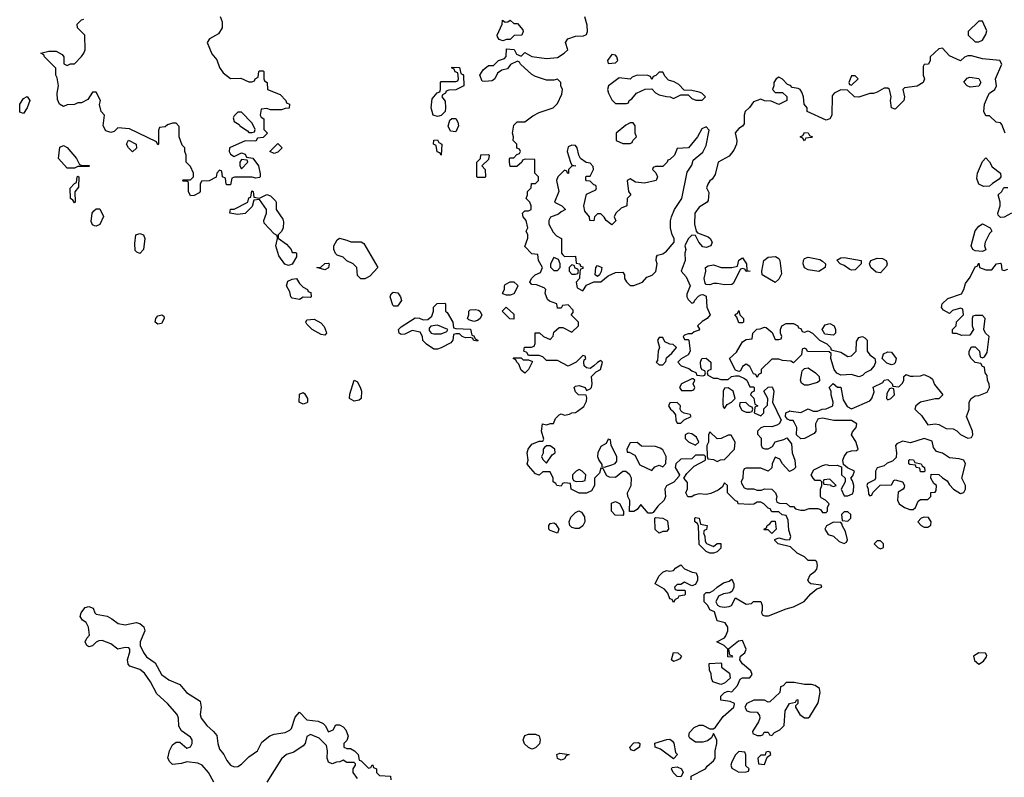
# Model space of a CAD drawing. Header units: inches. Extents: x 2601469 to 2753575, y 449403 to 582909.
# Tile 318 of 350: x 2702429 to 2707851, y 487984 to 492155. Entities that reach past the tile are written whole.
import ezdxf

# ---------------------------------------------------------------- set-up
doc = ezdxf.new("R2010")
doc.units = ezdxf.units.IN
doc.header["$MEASUREMENT"] = 0
doc.layers.add('C7408', color=7, linetype='Continuous')
doc.layers.add('C7409', color=7, linetype='Continuous')

msp = doc.modelspace()

# ---------------------------------------------------------------- linework, layer by layer
at = {"layer": 'C7408', "color": 4, "elevation": 4}
for points in [[(2706126, 487970), (2706126, 487990), (2706206, 488030), (2706215.3, 488044.7), (2706250, 488074), (2706258, 488090), (2706258, 488130), (2706268, 488170), (2706268, 488190), (2706250, 488226), (2706238.8, 488201.2), (2706215.9, 488184.1), (2706190, 488177), (2706150, 488178), (2706119.3, 488199.3), (2706113.2, 488210), (2706117.2, 488230), (2706142.6, 488257.4), (2706170, 488270.7), (2706190, 488270.7), (2706230, 488250.8), (2706250, 488251), (2706260.2, 488259.8), (2706302, 488318), (2706362, 488370), (2706366, 488386), (2706366, 488390), (2706342, 488402), (2706289.1, 488409.1), (2706289.1, 488430.9), (2706310, 488451.3), (2706330, 488458), (2706350, 488454), (2706382, 488490), (2706396.4, 488523.6), (2706410, 488532), (2706450, 488532), (2706462, 488550), (2706455.3, 488570), (2706408.7, 488608.7), (2706395.3, 488630), (2706398, 488650), (2706422, 488670), (2706429, 488690), (2706410, 488738), (2706386.4, 488733.6), (2706332, 488690), (2706338, 488658), (2706350, 488654), (2706354, 488650), (2706350, 488646), (2706328, 488648), (2706328, 488690), (2706308.9, 488708.9), (2706268.7, 488730), (2706310, 488752), (2706318, 488762), (2706328, 488790), (2706328, 488810), (2706314, 488834), (2706270, 488846), (2706255.3, 488895.3), (2706230, 488906), (2706218, 488930), (2706198, 488950), (2706198, 488990), (2706210, 489002), (2706230, 489002), (2706250, 489012), (2706268.9, 489031.1), (2706304.7, 489055.3), (2706335.3, 489064.7), (2706350, 489074), (2706362, 489050), (2706362, 489030), (2706351.6, 489008.4), (2706339.6, 489000.4), (2706305.4, 488994.6), (2706278, 488982), (2706262, 488950), (2706271.6, 488931.6), (2706284.7, 488924.7), (2706310, 488921), (2706336.5, 488923.5), (2706348, 488930), (2706370, 488972), (2706430, 488938), (2706459, 488941), (2706470, 488952), (2706510, 488951.3), (2706518, 488930), (2706518, 488902), (2706514, 488894), (2706518, 488878), (2706532.7, 488872.7), (2706552.7, 488872.7), (2706650, 488911.3), (2706690, 488922), (2706749, 488951), (2706785.2, 488994.8), (2706818, 489022), (2706846, 489030), (2706842, 489042), (2706786, 489050), (2706776.4, 489056.4), (2706769, 489070), (2706781.2, 489098.8), (2706810, 489118), (2706819, 489130), (2706822, 489150), (2706818, 489170), (2706810, 489178), (2706770, 489178), (2706750, 489198), (2706710, 489218), (2706673.6, 489253.6), (2706606, 489270), (2706587.3, 489287.3), (2706587.3, 489292.7), (2706610, 489302), (2706650, 489292), (2706670, 489294), (2706675.3, 489310), (2706665.2, 489345.2), (2706660.4, 489400.4), (2706650, 489426), (2706628.4, 489428.4), (2706610, 489446), (2706570, 489446), (2706562, 489462), (2706550, 489466), (2706526, 489490), (2706510, 489498), (2706490, 489498), (2706471.6, 489488.4), (2706450, 489486), (2706386, 489490), (2706382, 489502), (2706370, 489506), (2706326, 489550), (2706326, 489590), (2706310, 489606), (2706298, 489582), (2706276, 489564), (2706234, 489546), (2706210, 489541.2), (2706170, 489544), (2706142.8, 489537.2), (2706130, 489528.7), (2706108.9, 489528.9), (2706098, 489550), (2706107.3, 489572.7), (2706107.3, 489607.3), (2706086, 489630), (2706103.1, 489656.9), (2706143.1, 489696.9), (2706206, 489730), (2706206, 489750), (2706198, 489758), (2706150, 489758), (2706130, 489738), (2706070, 489735.3), (2706042, 489710), (2706038, 489690), (2706062, 489650), (2706059.6, 489640.4), (2706030.9, 489609.1), (2705991.6, 489588.4), (2705982, 489570), (2705986, 489530), (2705978, 489510), (2705943.4, 489476.6), (2705918, 489442), (2705910, 489438), (2705890, 489438), (2705850, 489486), (2705830, 489458), (2705810, 489448), (2705787.3, 489447.3), (2705788.4, 489508.4), (2705778, 489530), (2705775.3, 489550), (2705795.3, 489590), (2705798, 489630), (2705788.4, 489648.4), (2705767.3, 489667.3), (2705750, 489668), (2705710, 489635.3), (2705676.4, 489636.4), (2705663.1, 489643.1), (2705642, 489682), (2705630, 489686), (2705622, 489658), (2705594, 489630), (2705594, 489590), (2705578, 489562), (2705551.1, 489548.9), (2705510, 489548), (2705466, 489570), (2705462, 489602), (2705430, 489606), (2705418, 489602), (2705410, 489586), (2705386, 489590), (2705382, 489602), (2705366, 489610), (2705366, 489630), (2705350, 489666), (2705310, 489666), (2705290, 489648), (2705270, 489655.3), (2705230, 489698), (2705224, 489710), (2705229, 489730), (2705224, 489770), (2705229, 489791), (2705250, 489818), (2705290, 489834), (2705310, 489834), (2705315.3, 489844.7), (2705302, 489890), (2705308, 489930), (2705330, 489924.7), (2705352, 489932), (2705368, 489932), (2705380.2, 489959.8), (2705400.2, 489979.8), (2705410, 489984.7), (2705430, 489978), (2705456.4, 489983.6), (2705470, 489991.3), (2705490, 489992), (2705501, 490000)], [(2706024.8, 490000), (2706039.6, 489979.6), (2706042, 489950), (2706050, 489934), (2706070, 489934), (2706088.4, 489951.6), (2706126, 489970), (2706122, 489982), (2706088.4, 489988.4), (2706075.3, 489995.3), (2706072.4, 490000)], [(2706598, 490000), (2706622, 489950), (2706612, 489930), (2706598, 489922), (2706570, 489914), (2706530, 489915.3), (2706510, 489908), (2706492, 489890), (2706492.7, 489872.7), (2706511.6, 489851.6), (2706512.7, 489812.7), (2706518, 489798), (2706532.7, 489792.7), (2706550, 489792), (2706575.3, 489804.7), (2706590, 489831.3), (2706636.4, 489843.6), (2706652.7, 489852.7), (2706679.6, 489819.6), (2706682, 489770), (2706698, 489730), (2706702, 489690), (2706690, 489678), (2706668.4, 489668.4), (2706628.9, 489708.9), (2706614.6, 489734.6), (2706590, 489746), (2706572, 489710), (2706571.6, 489688.4), (2706551.3, 489668.7), (2706510, 489686), (2706430, 489686), (2706418, 489682), (2706412.7, 489667.3), (2706412, 489630), (2706402, 489610), (2706403.6, 489603.6), (2706418, 489578), (2706432.7, 489572.7), (2706470, 489572), (2706490, 489564.7), (2706514.6, 489565.4), (2706530, 489571.3), (2706570.9, 489570.9), (2706591.3, 489550), (2706598, 489530), (2706594, 489514), (2706598, 489498), (2706612.7, 489492.7), (2706651.6, 489491.6), (2706670, 489474), (2706690, 489474), (2706702, 489462), (2706730, 489454), (2706750, 489454), (2706776.4, 489463.6), (2706823.6, 489463.6), (2706838, 489458), (2706850, 489442), (2706870, 489442), (2706878, 489450), (2706878, 489470), (2706886, 489490), (2706866, 489510), (2706842, 489522), (2706838, 489530), (2706838, 489570), (2706846, 489590), (2706846, 489610), (2706838, 489618), (2706810, 489618), (2706798, 489630), (2706788, 489650), (2706802.7, 489677.3), (2706850, 489701), (2706870, 489706), (2706890, 489701), (2706930, 489702), (2706954, 489694), (2706954, 489650), (2706974, 489630), (2706974, 489610), (2706952, 489570), (2706970, 489534), (2706990, 489534), (2707014.6, 489545.4), (2707020.4, 489559.6), (2707022, 489590), (2707015.3, 489615.3), (2707006, 489630), (2707016.4, 489643.6), (2707026, 489670), (2706987.3, 489687.3), (2706966, 489706), (2706962, 489730), (2706969, 489750), (2706985.8, 489774.2), (2707010, 489782), (2707036.4, 489783.6), (2707046, 489790), (2707032.7, 489832.7), (2707008.7, 489870), (2707014.6, 489885.4), (2707035.3, 489910), (2707038, 489930), (2707010, 489948.7), (2706911.6, 489948.4), (2706850, 489962), (2706830, 489958), (2706824.7, 489955.3), (2706812, 489930), (2706814, 489890), (2706803.6, 489876.4), (2706751.6, 489848.4), (2706730, 489848), (2706706, 489870), (2706708, 489910), (2706696.4, 489936.4), (2706688, 489948), (2706672, 489948), (2706656.4, 489956.4), (2706646, 489970), (2706648.7, 489990), (2706668.1, 490000)], [(2706417.1, 490000), (2706430, 489994), (2706450, 489994), (2706462, 489998), (2706462.7, 490000)], [(2706475.3, 490000), (2706474, 489990), (2706510, 489974), (2706526, 489990), (2706526.6, 490000)], [(2706676.6, 490000), (2706730, 489992), (2706746, 490000)], [(2706798.6, 490000), (2706799.6, 489999.6), (2706820.4, 489999.6), (2706821.4, 490000)], [(2707369.1, 490000), (2707395.8, 489975.8), (2707430, 489924.7), (2707470, 489930.6), (2707490, 489926.8), (2707530, 489904.7), (2707570, 489902), (2707590, 489892), (2707610, 489872), (2707650, 489852), (2707670, 489854), (2707678, 489870), (2707675.3, 489890), (2707642, 489970), (2707654, 490000)], [(2703497.2, 487957.2), (2703469.3, 488010), (2703434, 488050), (2703410, 488062), (2703350, 488068.7), (2703319.8, 488060.2), (2703270, 488055.3), (2703255.3, 488070), (2703245.2, 488090), (2703254, 488130), (2703270, 488162), (2703290, 488178), (2703310, 488178), (2703350, 488144.7), (2703370, 488151.3), (2703378, 488170), (2703378.4, 488190), (2703370, 488205.2), (2703320.5, 488240.5), (2703305.6, 488265.6), (2703303.5, 488310), (2703296.4, 488330), (2703243.6, 488390), (2703183.6, 488443.6), (2703149.6, 488510), (2703117, 488557), (2703090, 488577), (2703035.5, 488595.5), (2703026, 488606), (2703022.7, 488630), (2703034.8, 488674.8), (2703035.1, 488690), (2703030, 488696), (2703010, 488699.3), (2702970, 488689.2), (2702930, 488719.3), (2702883.5, 488736.5), (2702864, 488736), (2702850, 488728.7), (2702830, 488708.7), (2702810, 488702), (2702798, 488710), (2702788.7, 488730), (2702798, 488750), (2702813.6, 488766.4), (2702808.7, 488810), (2702795.5, 488835.5), (2702775.3, 488850), (2702762, 488870), (2702768, 488890), (2702782, 488910), (2702790, 488918), (2702810, 488924.7), (2702834.4, 488914.4), (2702842, 488890), (2702850, 488882), (2702910.7, 488870.7), (2702937.3, 488857.3), (2702972, 488830), (2703010, 488824), (2703070, 488836), (2703090, 488831.3), (2703112.7, 488812.7), (2703117.3, 488790), (2703093, 488730), (2703093, 488710), (2703110, 488671), (2703126.9, 488646.9), (2703175.1, 488615.1), (2703210.7, 488550), (2703250, 488520.4), (2703310, 488494.8), (2703347.7, 488450), (2703423, 488403), (2703428.2, 488370), (2703422.4, 488330), (2703428.5, 488310), (2703459.1, 488270), (2703496.7, 488236.7), (2703514, 488214), (2703519.3, 488170), (2703530, 488138.8), (2703554, 488110), (2703570, 488076), (2703590, 488050.8), (2703610, 488042), (2703630, 488043), (2703650, 488056.3), (2703690, 488096.3), (2703739.3, 488130), (2703763.3, 488176.7), (2703807.3, 488212.7), (2703830, 488222), (2703890, 488230.4), (2703917, 488243), (2703926.5, 488253.5), (2703945.4, 488314.6), (2703970, 488342), (2704010, 488300.7), (2704073.4, 488293.4), (2704101, 488281), (2704112, 488270), (2704130, 488234), (2704154.6, 488245.4), (2704170, 488272), (2704190, 488272), (2704210, 488262), (2704225.4, 488245.4), (2704238, 488210), (2704230, 488186), (2704214, 488170), (2704214, 488150), (2704230, 488142), (2704250, 488142), (2704272, 488130), (2704292, 488110), (2704298, 488078), (2704310, 488074), (2704350, 488034), (2704362, 488038), (2704370, 488052), (2704374, 488050), (2704378, 488038), (2704394, 488030), (2704394, 488010), (2704410, 487994), (2704471.3, 487990), (2704472, 487970)], [(2704290, 487978), (2704266, 488010), (2704266, 488030), (2704278, 488050), (2704278, 488058), (2704270, 488066), (2704230, 488066), (2704210, 488078), (2704191.6, 488068.4), (2704172.7, 488067.3), (2704150, 488058), (2704130, 488068), (2704122, 488090), (2704124, 488130), (2704119, 488159), (2704078.6, 488198.6), (2704030, 488219), (2704010, 488208), (2704000.7, 488170), (2703990, 488157.2), (2703938, 488122), (2703898, 488110), (2703870, 488085.2), (2703790, 487958)]]:
    msp.add_lwpolyline(points, dxfattribs=at)
for points in [[(2706110, 489878), (2706094, 489870), (2706094, 489850), (2706111.6, 489831.6), (2706150, 489812), (2706168, 489830), (2706156.5, 489856.5), (2706130, 489875.3)], [(2706230, 489886), (2706222, 489870), (2706222, 489830), (2706212, 489810), (2706214, 489750), (2706218, 489738), (2706250, 489734), (2706270, 489722), (2706288.4, 489731.6), (2706310, 489734), (2706366, 489790), (2706368, 489830), (2706347.3, 489867.3), (2706330, 489868), (2706291.1, 489848.9), (2706270, 489848)], [(2705670, 489846), (2705658, 489822), (2705630, 489806), (2705612, 489770), (2705611.3, 489750), (2705618, 489730), (2705634, 489706), (2705634, 489694), (2705650, 489692), (2705690, 489704.7), (2705708.4, 489711.6), (2705716.4, 489723.6), (2705718, 489750), (2705686, 489810), (2705682, 489842)], [(2705830, 489828), (2705790, 489826), (2705772, 489790), (2705774, 489774), (2705786, 489774), (2705816.9, 489756.9), (2705844.7, 489704.7), (2705910, 489674), (2705927.3, 489692.7), (2705940.4, 489699.6), (2705950, 489702), (2705970, 489694), (2705988, 489712), (2705988.7, 489750), (2705970, 489786), (2705956.4, 489796.4), (2705930, 489806), (2705852.7, 489807.3)], [(2707410, 489848.7), (2707335.3, 489824.7), (2707290, 489835.3), (2707259.6, 489820.4), (2707252, 489810), (2707258, 489770), (2707255.3, 489744.7), (2707235.3, 489724.7), (2707206.4, 489713.6), (2707190, 489698), (2707151.6, 489688.4), (2707142, 489670), (2707142, 489630), (2707138, 489622), (2707098, 489602), (2707094, 489590), (2707102, 489570), (2707103.6, 489543.6), (2707110, 489534), (2707122, 489538), (2707127.3, 489552.7), (2707168, 489592), (2707230, 489594), (2707242, 489618), (2707250, 489622), (2707290.7, 489610.7), (2707302, 489590), (2707299.6, 489580.4), (2707294, 489570), (2707266, 489554), (2707262, 489510), (2707272, 489490), (2707302, 489470), (2707330, 489458), (2707350, 489458), (2707362, 489470), (2707376.4, 489503.6), (2707390, 489514), (2707430, 489514), (2707446, 489530), (2707447.3, 489552.7), (2707470, 489554), (2707476.4, 489563.6), (2707478, 489590), (2707462, 489602), (2707446, 489630), (2707448, 489652), (2707490, 489651.3), (2707510, 489632), (2707536.9, 489616.9), (2707550, 489594), (2707572, 489570), (2707610, 489546), (2707628.4, 489551.6), (2707638, 489570), (2707638, 489590), (2707618, 489630), (2707638, 489710), (2707628, 489730), (2707602.8, 489737.2), (2707550, 489742), (2707510, 489768.7), (2707478, 489778), (2707460.4, 489800.4), (2707454.6, 489834.6)], [(2705350, 489808), (2705330, 489808), (2705319.6, 489800.4), (2705312, 489790), (2705311.3, 489768.7), (2705302, 489750), (2705310, 489734), (2705330, 489714), (2705361.2, 489758.8), (2705378, 489770), (2705375.3, 489790)], [(2707390, 489666), (2707386, 489686), (2707366, 489690), (2707362, 489702), (2707330, 489706), (2707326, 489710), (2707326, 489730), (2707330, 489734), (2707351.6, 489731.6), (2707358, 489718), (2707394, 489710), (2707398, 489698), (2707412, 489690), (2707414, 489670), (2707410, 489666)], [(2705510, 489678), (2705494, 489670), (2705474, 489650), (2705474, 489630), (2705478, 489618), (2705492.7, 489612.7), (2705530, 489614), (2705542, 489618), (2705546, 489650), (2705526, 489670)], [(2706890, 489626), (2706858, 489622), (2706854, 489610), (2706858, 489598), (2706894, 489594), (2706894, 489590), (2706910, 489584.7), (2706926, 489590)], [(2705750, 489426), (2705707.3, 489427.3), (2705688.4, 489448.4), (2705687.3, 489492.7), (2705710, 489502), (2705731.1, 489491.1), (2705754, 489450), (2705754, 489430)], [(2705490, 489353.2), (2705470, 489359), (2705459, 489370), (2705455.3, 489390), (2705464.7, 489415.3), (2705490, 489442), (2705508.4, 489451.6), (2705523.6, 489443.6), (2705538.8, 489418.8), (2705541, 489390), (2705530, 489368.7), (2705510, 489354)], [(2706990, 489446), (2706970, 489446), (2706954, 489430), (2706958, 489398), (2706990, 489394), (2707006, 489410), (2707006, 489430)], [(2705950, 489328.7), (2705928.9, 489348.9), (2705926, 489410), (2705930, 489414), (2705971.1, 489411.1), (2705996.9, 489396.9), (2706002, 489350), (2705990, 489338), (2705970, 489338)], [(2706250, 489254), (2706270, 489272), (2706290.9, 489270.9), (2706290, 489246), (2706270, 489226), (2706250, 489218), (2706230, 489218), (2706210, 489228), (2706170, 489266), (2706167.3, 489367.3), (2706162, 489382), (2706146, 489390), (2706146, 489410), (2706150, 489414), (2706171.1, 489411.1), (2706178, 489378), (2706214, 489370), (2706211.3, 489348.7), (2706198, 489342), (2706194, 489330), (2706202, 489310), (2706203.6, 489283.6), (2706211.6, 489271.6)], [(2706570, 489326), (2706550, 489346), (2706530, 489346), (2706526, 489350), (2706542, 489358), (2706546, 489370), (2706560.4, 489379.6), (2706570, 489394), (2706590, 489394), (2706594, 489350)], [(2707410, 489415.3), (2707394, 489410), (2707374, 489390), (2707394, 489370), (2707410, 489362), (2707430, 489362), (2707447.3, 489372.7), (2707448, 489390), (2707433.6, 489413.6)], [(2705390, 489329), (2705350, 489342), (2705342, 489350), (2705342, 489370), (2705350, 489382), (2705370, 489384.7), (2705378.8, 489378.8), (2705398, 489350)], [(2706910, 489388), (2706871.6, 489368.4), (2706862, 489350), (2706881, 489321), (2706910, 489311.3), (2706942.5, 489282.5), (2706970, 489271.3), (2706982, 489278), (2706988.4, 489291.6), (2706977, 489337), (2706958, 489370), (2706958, 489378), (2706950, 489386)], [(2707170, 489286), (2707150, 489286), (2707134, 489270), (2707154, 489250), (2707170, 489242), (2707186, 489250), (2707186, 489270)], [(2706130, 489038), (2706090, 489058), (2706070, 489046), (2706050, 489046), (2706034, 489030), (2706038, 489018), (2706050, 489014), (2706090, 489014), (2706094, 489010), (2706094, 488990), (2706090, 488986), (2706058, 488982), (2706054, 488970), (2706038, 488962), (2706030, 488946), (2706022, 488962), (2706010, 488966), (2705998, 488998), (2705980.4, 489020.4), (2705928, 489050), (2705949.1, 489090.9), (2705970, 489114), (2705990, 489122), (2706010, 489118), (2706030, 489122), (2706043.1, 489136.9), (2706070, 489154), (2706090, 489132), (2706132.7, 489112.7), (2706154, 489110), (2706162, 489090), (2706162, 489070), (2706150, 489046)], [(2706030, 488622), (2706018, 488630), (2706030, 488671), (2706054, 488670), (2706074, 488650), (2706063.6, 488636.4), (2706050, 488628)], [(2707710, 488668.7), (2707682, 488650), (2707686.4, 488626.4), (2707710, 488606), (2707736.5, 488623.5), (2707753.6, 488646.4), (2707754.6, 488654.6), (2707748, 488668)], [(2706290, 488495.3), (2706246, 488510), (2706238, 488530), (2706236.4, 488556.4), (2706227.3, 488572.7), (2706226, 488610), (2706290, 488614), (2706294, 488610), (2706294, 488590), (2706338, 488558), (2706342, 488530), (2706310, 488502)], [(2706694, 488506), (2706650, 488506), (2706632.7, 488487.3), (2706618, 488482), (2706614, 488450), (2706559.6, 488400.4), (2706550, 488398), (2706530, 488408), (2706471.6, 488408.4), (2706434, 488390), (2706422, 488370), (2706434, 488350), (2706450, 488344.7), (2706490, 488342), (2706503.6, 488323.6), (2706504.7, 488310), (2706498, 488290), (2706463.6, 488236.4), (2706465.4, 488225.4), (2706490, 488214), (2706510, 488214), (2706522, 488218), (2706528.4, 488231.6), (2706550, 488232), (2706558, 488218), (2706570, 488214), (2706586, 488230), (2706614.6, 488245.4), (2706638, 488270), (2706644, 488350), (2706668.9, 488391.1), (2706702, 488398), (2706708.4, 488411.6), (2706714, 488410), (2706714, 488390), (2706702, 488378), (2706702, 488370), (2706724.7, 488330), (2706750, 488312), (2706770, 488312), (2706780.4, 488319.6), (2706825.6, 488394.4), (2706837.2, 488450), (2706832.9, 488472.9), (2706810, 488488.7), (2706790, 488495.3), (2706750, 488495.3)], [(2705250, 488138), (2705230, 488148), (2705208.9, 488168.9), (2705202, 488190), (2705210, 488214), (2705230, 488222), (2705270, 488222), (2705290, 488212), (2705294.8, 488190), (2705291.3, 488168.7), (2705270, 488146)], [(2705810, 488129.5), (2705794.6, 488134.6), (2705789.2, 488150), (2705810, 488173.4), (2705836.3, 488176.3), (2705844.7, 488170), (2705842.8, 488150)], [(2706030, 488086), (2705958, 488138), (2705928, 488150), (2705927.3, 488172.7), (2705992.7, 488192.7), (2706010, 488194), (2706023.6, 488183.6), (2706031.1, 488171.1), (2706041, 488121), (2706051.3, 488110)], [(2705410, 488078), (2705390, 488088), (2705386, 488110), (2705404, 488116), (2705454, 488110), (2705438, 488102), (2705430, 488086)], [(2706390, 488126), (2706371.6, 488108.4), (2706351.3, 488070), (2706344.7, 488050), (2706350, 488034), (2706390, 488012), (2706430, 488014), (2706442, 488018), (2706446, 488030), (2706428, 488048), (2706427.3, 488107.3), (2706422, 488122)], [(2706550, 488126), (2706538, 488122), (2706534, 488106), (2706510, 488106), (2706494, 488090), (2706498, 488058), (2706530, 488054), (2706546, 488094), (2706566, 488110), (2706562, 488122)], [(2706070, 487986), (2706050, 487988), (2706028, 488010), (2706018, 488030), (2706022, 488038), (2706050, 488042), (2706074, 488030), (2706082, 488010)]]:
    msp.add_lwpolyline(points, close=True, dxfattribs=at)
at = {"layer": 'C7409', "color": 4, "elevation": 4}
for points in [[(2703532.7, 492172.7), (2703543.6, 492143.6), (2703544.7, 492110), (2703523.6, 492076.4), (2703474, 492050), (2703462, 492030), (2703486.4, 491966.4), (2703514, 491934), (2703530, 491892), (2703550, 491862), (2703590, 491832), (2703647.3, 491832.7), (2703690, 491812), (2703707.3, 491812.7), (2703722, 491818), (2703726, 491830), (2703742, 491838), (2703746, 491870), (2703750, 491874), (2703770, 491874), (2703774, 491870), (2703774, 491830), (2703778, 491818), (2703792, 491810), (2703794, 491770), (2703863.6, 491743.6), (2703894, 491710), (2703898, 491698), (2703914, 491690), (2703912.7, 491667.3), (2703890, 491666), (2703870, 491658), (2703810, 491658), (2703790, 491666), (2703758, 491662), (2703754, 491630), (2703758, 491618), (2703774, 491610), (2703774, 491550), (2703794, 491530), (2703770, 491506), (2703738, 491502), (2703730, 491486), (2703670, 491488.7), (2703584.7, 491450), (2703582, 491430), (2703590, 491414), (2703610, 491402), (2703650, 491422), (2703670, 491414), (2703678, 491398), (2703712.7, 491392.7), (2703744.7, 491350), (2703752.7, 491307.3), (2703754, 491290), (2703750, 491286), (2703730, 491282), (2703710, 491288), (2703612.7, 491287.3), (2703598, 491282), (2703590, 491246), (2703570, 491246), (2703566, 491250), (2703562, 491282), (2703546, 491290), (2703542, 491322), (2703530, 491326), (2703514, 491310), (2703511.6, 491288.4), (2703471.6, 491268.4), (2703430, 491266), (2703422, 491250), (2703422, 491210), (2703418, 491202), (2703390, 491188), (2703370, 491186), (2703358, 491210), (2703358, 491258), (2703350, 491266), (2703330, 491266), (2703326, 491270), (2703330, 491274), (2703370, 491274), (2703386, 491290), (2703386, 491310), (2703370, 491346), (2703346, 491370), (2703346, 491410), (2703338, 491430), (2703338, 491450), (2703324, 491464), (2703308, 491510), (2703307.3, 491567.3), (2703290, 491586), (2703270, 491586), (2703243.6, 491576.4), (2703230, 491566), (2703198, 491562), (2703192.7, 491547.3), (2703194, 491470), (2703190, 491466), (2703182, 491482), (2703034.6, 491554.6), (2702970, 491559), (2702950, 491539), (2702930, 491534), (2702903.7, 491543.7), (2702888.7, 491570), (2702895.3, 491630), (2702878, 491650), (2702868.7, 491688.7), (2702874, 491710), (2702850, 491755.3), (2702830, 491755.3), (2702803.6, 491716.4), (2702770, 491698), (2702750, 491698), (2702731.6, 491688.4), (2702690, 491686), (2702670, 491678), (2702648, 491690), (2702636.4, 491716.4), (2702635.3, 491750), (2702642, 491790), (2702635.3, 491835.3), (2702628, 491850), (2702627.3, 491887.3), (2702566, 491950), (2702562, 491962), (2702546, 491970), (2702590, 491982), (2702630, 491982), (2702663.6, 491963.6), (2702672, 491950), (2702672.7, 491912.7), (2702690, 491902), (2702708.4, 491911.6), (2702730, 491912), (2702770, 491952), (2702782, 491970), (2702788.7, 491990), (2702788, 492070), (2702748, 492110), (2702746, 492130), (2702770, 492154), (2702782, 492158)], [(2705501, 490000), (2705535.1, 490024.9), (2705550, 490054), (2705552.7, 490072.7), (2705548.7, 490088.7), (2705506, 490090), (2705490, 490106), (2705482, 490130), (2705490, 490138), (2705510, 490141), (2705542, 490130), (2705550, 490114), (2705570, 490122), (2705578, 490130), (2705582, 490150), (2705578, 490190), (2705604, 490216), (2705628, 490230), (2705638, 490270), (2705630, 490278), (2705610, 490268), (2705591.3, 490248.7), (2705570, 490235.3), (2705550, 490238), (2705538, 490250), (2705535.3, 490270), (2705538, 490282), (2705546, 490290), (2705542, 490302), (2705530, 490306), (2705494, 490270), (2705450, 490248), (2705390, 490278), (2705330, 490278), (2705310, 490298), (2705290, 490306), (2705230, 490306), (2705222, 490322), (2705206, 490330), (2705208.4, 490351.6), (2705247.3, 490352.7), (2705262, 490358), (2705267.3, 490372.7), (2705268.4, 490431.6), (2705291.6, 490431.6), (2705314, 490410), (2705350, 490394), (2705367.3, 490412.7), (2705370, 490434), (2705400.4, 490459.6), (2705419.6, 490459.6), (2705470, 490434), (2705506, 490470), (2705506, 490490), (2705466, 490530), (2705476.4, 490543.6), (2705476.4, 490556.4), (2705450, 490586), (2705418, 490582), (2705410, 490566), (2705390, 490566), (2705386, 490590), (2705345.6, 490605.6), (2705334.6, 490614.6), (2705322, 490650), (2705326, 490670), (2705318, 490678), (2705274.6, 490694.6), (2705250, 490698), (2705238, 490710), (2705248, 490730), (2705268, 490750), (2705296.5, 490763.5), (2705308, 490790), (2705286, 490830), (2705282, 490862), (2705250, 490866), (2705210, 490906), (2705227.3, 490952.7), (2705228, 490970), (2705218, 490990), (2705228, 491010), (2705218, 491050), (2705202, 491070), (2705198, 491090), (2705210, 491102), (2705230, 491102), (2705246, 491110), (2705246, 491130), (2705238, 491150), (2705218, 491170), (2705226, 491190), (2705226, 491210), (2705246, 491230), (2705247.3, 491252.7), (2705270, 491254), (2705286, 491270), (2705286, 491290), (2705266, 491310), (2705266, 491386), (2705212.7, 491387.3), (2705198, 491382), (2705194, 491370), (2705167.3, 491347.3), (2705130, 491346), (2705126, 491370), (2705126, 491390), (2705130, 491394), (2705150, 491394), (2705167.3, 491412.7), (2705182, 491418), (2705186, 491430), (2705182, 491442), (2705167.3, 491447.3), (2705166, 491470), (2705146, 491490), (2705148, 491510), (2705142, 491530), (2705150, 491574), (2705168, 491592), (2705210, 491592), (2705254.6, 491625.4), (2705290, 491644.7), (2705366, 491670), (2705390, 491694), (2705414.6, 491745.4), (2705418, 491770), (2705408, 491790), (2705408, 491810), (2705390, 491828), (2705370, 491822), (2705330, 491822), (2705270, 491842), (2705250, 491854), (2705186, 491910), (2705182, 491922), (2705170, 491926), (2705131.6, 491908.4), (2705115.3, 491884.7), (2705083.6, 491876.4), (2705059.6, 491860.4), (2705044.7, 491830), (2705030, 491819), (2704990, 491814), (2704976.4, 491816.4), (2704962, 491850), (2704981.2, 491878.8), (2705010, 491902), (2705038, 491902), (2705066, 491930), (2705099, 491941), (2705108.4, 491951.6), (2705110, 491994), (2705151.6, 491991.6), (2705164.7, 491964.7), (2705190, 491954), (2705210, 491974), (2705250, 491952), (2705330, 491941), (2705390, 491946.8), (2705428, 491970), (2705448, 491990), (2705435.3, 492030), (2705448, 492050), (2705490, 492064), (2705534, 492066), (2705550, 492074), (2705555.3, 492090), (2705554.6, 492125.4), (2705541.2, 492170)], [(2707855.3, 491530), (2707838, 491578), (2707830, 491588), (2707806, 491590), (2707770, 491626), (2707750, 491626), (2707738, 491650), (2707742, 491690), (2707761.5, 491738.5), (2707769.4, 491750.6), (2707798, 491770), (2707808.7, 491790), (2707802, 491830), (2707838, 491910), (2707826, 491930), (2707730, 491939), (2707670, 491955.3), (2707650, 491955.3), (2707631, 491949), (2707610, 491928), (2707550, 491955.3), (2707510, 491998), (2707490, 491995.3), (2707442, 491950), (2707442, 491930), (2707434, 491910), (2707410, 491908), (2707403.5, 491896.5), (2707404, 491850), (2707412, 491830), (2707404.7, 491810), (2707370.7, 491789.3), (2707301, 491779), (2707292, 491770), (2707301, 491730), (2707298, 491710), (2707250, 491662), (2707229.4, 491669.4), (2707225.2, 491710), (2707228.7, 491730), (2707218, 491770), (2707210, 491778), (2707190, 491778), (2707150, 491755.3), (2707130.9, 491749.1), (2707110, 491749), (2707050, 491728.7), (2707026, 491730), (2706987.3, 491767.3), (2706950, 491768), (2706914, 491750), (2706903.6, 491736.4), (2706902, 491630), (2706891.1, 491608.9), (2706870, 491602), (2706766, 491650), (2706766, 491670), (2706748, 491690), (2706746, 491730), (2706736.4, 491756.4), (2706726, 491770), (2706716.4, 491776.4), (2706682, 491782), (2706673.6, 491793.6), (2706658, 491798), (2706630, 491828), (2706610, 491838), (2706594, 491830), (2706582, 491810), (2706582, 491790), (2706574, 491770), (2706590, 491754), (2706630, 491754), (2706652.7, 491732.7), (2706654, 491710), (2706610, 491688.7), (2706567.3, 491707.3), (2706530, 491708), (2706510, 491718), (2706470, 491702), (2706448, 491672), (2706424, 491650), (2706418.8, 491630), (2706418, 491582), (2706410, 491568), (2706390, 491555.3), (2706368.7, 491531.3), (2706378, 491490), (2706376, 491470), (2706362.4, 491437.6), (2706335.5, 491404.5), (2706276, 491370), (2706258, 491302), (2706242.8, 491277.2), (2706230, 491268), (2706218, 491250), (2706211.3, 491230), (2706223.6, 491203.6), (2706219.6, 491160.4), (2706214, 491150), (2706170, 491122), (2706146.8, 491090), (2706144.7, 491030), (2706154, 490990), (2706162, 490982), (2706219.8, 490959.8), (2706232, 490950), (2706242, 490930), (2706234, 490910), (2706210, 490901.2), (2706190, 490905.2), (2706168.7, 490930), (2706150, 490966), (2706130, 490968.7), (2706110, 490948.7), (2706091.3, 490910), (2706098, 490890), (2706091.3, 490870), (2706094, 490830), (2706072, 490770), (2706099.8, 490739.8), (2706122, 490690), (2706103.6, 490643.6), (2706102, 490630), (2706110, 490614), (2706130, 490594), (2706142, 490598), (2706146, 490610), (2706167.3, 490632.7), (2706180.4, 490639.6), (2706190, 490642), (2706210, 490632), (2706212.7, 490572.7), (2706232, 490530), (2706214, 490510), (2706186.4, 490493.6), (2706162, 490470), (2706171.6, 490451.6), (2706170, 490446), (2706143.6, 490436.4), (2706130, 490426), (2706110, 490426), (2706090, 490418), (2706082, 490410), (2706090, 490394), (2706110, 490394), (2706114, 490390), (2706122, 490330), (2706111, 490309), (2706071.6, 490288.4), (2706054, 490270), (2706072, 490250), (2706114.4, 490234.4), (2706130, 490222), (2706152.7, 490212.7), (2706158, 490198), (2706190, 490194), (2706202, 490198), (2706206, 490210), (2706202, 490222), (2706187.3, 490227.3), (2706180.4, 490240.4), (2706178, 490270), (2706186, 490290), (2706210, 490292), (2706234, 490270), (2706234, 490230), (2706218, 490222), (2706214, 490210), (2706218, 490198), (2706250, 490182), (2706270, 490182), (2706290, 490174), (2706330, 490174), (2706348.7, 490191.3), (2706370, 490194), (2706390, 490194), (2706419.8, 490179.8), (2706434, 490170), (2706450, 490134), (2706470, 490134), (2706474, 490130), (2706474, 490110), (2706458, 490102), (2706454, 490090), (2706471.6, 490071.6), (2706478, 490038), (2706494, 490030), (2706478, 490022), (2706475.3, 490000)], [(2707890.9, 491089.1), (2707850, 491068), (2707830, 491066), (2707818, 491078), (2707815.3, 491090), (2707829, 491130), (2707829, 491150), (2707818, 491190), (2707838, 491210), (2707848.7, 491231.3), (2707870, 491232)], [(2707654, 490000), (2707658, 490010), (2707658, 490050), (2707668, 490070), (2707690, 490084.7), (2707710, 490086), (2707756, 490104), (2707768.7, 490130), (2707768.4, 490148.4), (2707758, 490170), (2707756.4, 490196.4), (2707746, 490210), (2707742, 490242), (2707730, 490246), (2707722, 490262), (2707690, 490268), (2707668, 490290), (2707658, 490310), (2707658, 490330), (2707670, 490354), (2707690, 490354), (2707714, 490330), (2707718, 490298), (2707730, 490294), (2707742, 490298), (2707756.4, 490323.6), (2707768, 490410), (2707748, 490430), (2707738, 490450), (2707746, 490510), (2707730, 490526), (2707690, 490526), (2707678, 490522), (2707674, 490510), (2707674, 490470), (2707682, 490450), (2707662, 490418), (2707616.4, 490416.4), (2707587.3, 490427.3), (2707570, 490428), (2707566, 490430), (2707566, 490450), (2707586, 490470), (2707588.4, 490491.6), (2707626, 490530), (2707622, 490562), (2707610, 490566), (2707566, 490554), (2707550, 490538), (2707516.4, 490556.4), (2707506, 490570), (2707508, 490590), (2707540.2, 490619.8), (2707614.6, 490645.4), (2707628.7, 490670), (2707638, 490702), (2707663.1, 490736.9), (2707690, 490794), (2707702, 490798), (2707710, 490814), (2707714, 490790), (2707750, 490778), (2707782, 490778), (2707808, 490810), (2707830, 490814), (2707834, 490810), (2707838, 490778), (2707850, 490774), (2707870, 490782)], [(2706821.4, 490000), (2706848.9, 490011.1), (2706870, 490012), (2706906, 490030), (2706908, 490050), (2706898, 490090), (2706898, 490110), (2706886, 490130), (2706908.4, 490151.6), (2706932.7, 490132.7), (2706951.3, 490131.3), (2706962.8, 490062.8), (2706985.4, 490025.4), (2707010, 490012), (2707110, 490056), (2707121.2, 490070), (2707133.6, 490106.4), (2707129, 490131), (2707182, 490158), (2707190, 490171.3), (2707210, 490174), (2707234, 490150), (2707238, 490138), (2707270, 490134), (2707290, 490154), (2707298, 490170), (2707298, 490190), (2707310, 490202), (2707332.7, 490192.7), (2707350, 490192), (2707390, 490194), (2707410, 490202), (2707445.4, 490185.4), (2707456, 490176), (2707466.4, 490146.4), (2707512, 490090), (2707490, 490068), (2707470, 490068), (2707390, 490049), (2707364.7, 490030), (2707358, 490010), (2707369.1, 490000)], [(2706526.6, 490000), (2706527.3, 490012.7), (2706547.3, 490032.7), (2706548, 490070), (2706526, 490110), (2706550, 490132), (2706570, 490134), (2706574, 490130), (2706582, 490110), (2706574, 490050), (2706598, 490000)], [(2706072.4, 490000), (2706066, 490010), (2706068, 490030), (2706050, 490048), (2706010, 490046), (2706002, 490030), (2706012, 490010), (2706022.8, 490002.8), (2706024.8, 490000)], [(2706462.7, 490000), (2706466, 490010), (2706462, 490022), (2706447.3, 490027.3), (2706427.3, 490047.3), (2706394, 490046), (2706392, 490030), (2706405.4, 490005.4), (2706417.1, 490000)], [(2706668.1, 490000), (2706670, 490001), (2706676.6, 490000)], [(2706746, 490000), (2706770, 490012), (2706798.6, 490000)]]:
    msp.add_lwpolyline(points, dxfattribs=at)
for points in [[(2705150, 492134), (2705170, 492134), (2705199.6, 492099.6), (2705202, 492090), (2705194, 492070), (2705152.7, 492067.3), (2705130, 492046), (2705110, 492046), (2705090, 492038), (2705070, 492046), (2705060.4, 492060.4), (2705058, 492070), (2705086, 492130), (2705088, 492152), (2705102, 492142), (2705116.4, 492143.6), (2705130, 492152)], [(2707730, 492146), (2707710, 492146), (2707652, 492090), (2707652, 492070), (2707690, 492034), (2707710, 492034), (2707730, 492042), (2707750, 492074), (2707754.6, 492094.6)], [(2705690, 491964), (2705666.8, 491930), (2705670, 491914), (2705710, 491918), (2705722, 491930), (2705717.2, 491950), (2705710, 491959)], [(2704730, 491622), (2704706, 491630), (2704695.3, 491670), (2704700.4, 491719.6), (2704727.3, 491752.7), (2704742, 491758), (2704746, 491770), (2704746, 491810), (2704750, 491814), (2704830, 491814), (2704842, 491818), (2704846, 491830), (2704842, 491862), (2704827.3, 491867.3), (2704822, 491882), (2704806, 491890), (2704810, 491894), (2704850, 491892), (2704858, 491858), (2704870, 491854), (2704872.7, 491847.3), (2704874, 491790), (2704831.3, 491768.7), (2704792.7, 491767.3), (2704778, 491762), (2704774, 491750), (2704758, 491742), (2704754, 491730), (2704772.7, 491707.3), (2704774, 491670), (2704771.3, 491648.7), (2704750, 491628)], [(2705970, 491866), (2705950, 491866), (2705932.7, 491847.3), (2705918, 491842), (2705910, 491826), (2705902, 491842), (2705887.3, 491847.3), (2705830, 491848.7), (2705802, 491838), (2705790, 491828), (2705730, 491835.3), (2705672, 491790), (2705666, 491770), (2705671.3, 491750), (2705690, 491714), (2705710, 491694), (2705770, 491694), (2705782, 491698), (2705786, 491710), (2705800.4, 491719.6), (2705826, 491750), (2705872.7, 491772.7), (2705910, 491774), (2705930, 491752), (2705950, 491742), (2705990, 491731.3), (2706011.1, 491731.1), (2706030, 491722), (2706070, 491742), (2706110, 491742), (2706130, 491722), (2706152.7, 491712.7), (2706187.3, 491712.7), (2706206, 491730), (2706186, 491750), (2706170, 491755.3), (2706130, 491766), (2706087.3, 491767.3), (2706058, 491798), (2706033.2, 491813.2), (2706002.7, 491822.7), (2705983.1, 491843.1)], [(2707030, 491846), (2707010, 491846), (2706994, 491810), (2706998, 491798), (2707010, 491794), (2707046, 491830)], [(2707663.1, 491783.1), (2707646, 491790), (2707628.4, 491811.6), (2707647.3, 491832.7), (2707662, 491838), (2707710, 491831), (2707722, 491810), (2707710, 491789)], [(2702450, 491638), (2702430, 491646), (2702429, 491690), (2702450, 491722), (2702470, 491731.3), (2702484.7, 491710), (2702471, 491670)], [(2703650, 491646), (2703630, 491646), (2703610, 491626), (2703605.4, 491614.6), (2703610, 491594), (2703638, 491578), (2703642, 491570), (2703683.6, 491543.6), (2703690, 491534), (2703710, 491534), (2703722, 491538), (2703726, 491550), (2703710, 491586)], [(2704830, 491538), (2704802, 491542), (2704788.9, 491568.9), (2704798, 491602), (2704808.4, 491611.6), (2704831.3, 491611.3), (2704842, 491590), (2704844.7, 491570)], [(2706210, 491566), (2706185.4, 491554.6), (2706162, 491510), (2706111.1, 491448.9), (2706050, 491446), (2706034, 491410), (2706010, 491386), (2705998, 491382), (2705994, 491370), (2705970, 491346), (2705930, 491346), (2705918, 491342), (2705914, 491330), (2705932.7, 491312.7), (2705942, 491290), (2705934, 491270), (2705870, 491255.3), (2705820.4, 491260.4), (2705790, 491278), (2705774, 491270), (2705782, 491210), (2705794, 491190), (2705774, 491170), (2705772, 491130), (2705742, 491118), (2705712, 491090), (2705702, 491070), (2705711.6, 491048.4), (2705690, 491026), (2705658, 491050), (2705648.4, 491068.4), (2705630, 491086), (2705610, 491086), (2705594, 491070), (2705590, 491048), (2705568, 491050), (2705566, 491070), (2705540.4, 491100.4), (2705535.3, 491130), (2705550, 491194), (2705602, 491218), (2705606, 491230), (2705602, 491242), (2705590, 491246), (2705570, 491266), (2705550, 491268), (2705547.3, 491272.7), (2705546, 491290), (2705550, 491294), (2705570, 491294), (2705588, 491330), (2705587.3, 491347.3), (2705570, 491366), (2705548.4, 491368.4), (2705518, 491390), (2705508.7, 491408.7), (2705499, 491450), (2705490, 491462), (2705470, 491464), (2705450, 491455.3), (2705444, 491430), (2705462, 491370), (2705470, 491354), (2705491.3, 491350), (2705470, 491348), (2705452, 491330), (2705450.9, 491309.1), (2705446, 491310), (2705442, 491322), (2705430, 491326), (2705392, 491290), (2705384.7, 491270), (2705398, 491210), (2705374, 491150), (2705414, 491130), (2705434, 491110), (2705410, 491098), (2705395.3, 491084.7), (2705351.6, 491068.4), (2705342, 491050), (2705342, 491030), (2705366, 490986), (2705385.4, 490965.4), (2705412, 490950), (2705412, 490870), (2705419.6, 490859.6), (2705430, 490852), (2705490, 490854), (2705494, 490814), (2705514, 490810), (2705518, 490798), (2705530, 490794), (2705530, 490786), (2705518, 490782), (2705512.7, 490767.3), (2705512, 490730), (2705494, 490710), (2705498, 490678), (2705530, 490662), (2705550, 490694), (2705590, 490712), (2705630, 490712), (2705670, 490744.7), (2705710, 490762.8), (2705750, 490764.7), (2705758.8, 490750), (2705758.8, 490730), (2705770, 490711.3), (2705790, 490691.3), (2705810, 490691), (2705858, 490710), (2705882.5, 490737.5), (2705912, 490748), (2705932, 490768), (2705939.3, 490810), (2705933.2, 490830), (2705935.3, 490850), (2705941.2, 490858.8), (2705970, 490866.8), (2705990, 490881), (2706032.7, 490930), (2706033.6, 490950), (2706022, 490970), (2706012.3, 491010), (2706013.2, 491046.8), (2706019, 491070), (2706034, 491110), (2706074.5, 491170), (2706105.2, 491314.8), (2706130, 491354), (2706138, 491382), (2706190, 491426), (2706210, 491462), (2706226, 491546)], [(2705790, 491588), (2705766.4, 491573.6), (2705714, 491530), (2705714, 491490), (2705750, 491474), (2705790, 491474), (2705802, 491478), (2705806, 491490), (2705826, 491510), (2705818, 491530), (2705818, 491570), (2705807.3, 491587.3)], [(2706750, 491488), (2706742, 491502), (2706726, 491510), (2706742, 491518), (2706750, 491534), (2706771.6, 491531.6), (2706778, 491518), (2706794, 491510), (2706790, 491506), (2706758, 491502)], [(2702690, 491338), (2702642, 491390), (2702650, 491454), (2702670, 491462), (2702690, 491452), (2702742, 491390), (2702758, 491358), (2702772.7, 491352.7), (2702810, 491352), (2702814, 491350), (2702810, 491346), (2702750, 491346), (2702730, 491338)], [(2703050, 491428), (2703028.9, 491448.9), (2703018, 491470), (2703028.4, 491491.6), (2703071.3, 491470), (2703071.6, 491448.4)], [(2703830, 491418), (2703806, 491430), (2703850, 491474), (2703874, 491450), (2703850, 491426)], [(2704750, 491408.7), (2704742, 491422), (2704728.4, 491428.4), (2704722, 491462), (2704708, 491470), (2704710, 491492), (2704730, 491494), (2704738, 491478), (2704754, 491470)], [(2704950, 491286), (2704946, 491290), (2704946, 491370), (2704966, 491390), (2704968.4, 491411.6), (2705010, 491412), (2705014, 491410), (2705010, 491386), (2704974, 491350), (2704992, 491330), (2704994, 491290), (2704990, 491286)], [(2703650, 491386), (2703642, 491370), (2703642, 491350), (2703650, 491334), (2703686, 491370), (2703682, 491382)], [(2707736.4, 491236.4), (2707710, 491248.7), (2707700.2, 491280.2), (2707704, 491310), (2707730, 491374), (2707750, 491394), (2707770, 491372), (2707784.9, 491344.9), (2707830.9, 491310.9), (2707831, 491289), (2707823.6, 491276.4), (2707786.4, 491253.6), (2707770, 491238)], [(2702730, 491146), (2702722, 491162), (2702708, 491170), (2702707.3, 491227.3), (2702730, 491254), (2702742, 491258), (2702746, 491290), (2702750, 491294), (2702754, 491290), (2702752.7, 491232.7), (2702732.7, 491207.3), (2702734, 491150)], [(2703750, 491172), (2703790, 491192), (2703810, 491186), (2703837.3, 491157.3), (2703841, 491150), (2703841, 491110), (2703877.5, 491057.5), (2703881.4, 491041.4), (2703880.7, 491010), (2703870, 490988), (2703852, 490970), (2703852.7, 490952.7), (2703899.1, 490919.1), (2703924.7, 490890), (2703930, 490874), (2703950, 490874), (2703954, 490870), (2703954, 490850), (2703930, 490808.7), (2703910, 490801.2), (2703889.4, 490809.4), (2703855.5, 490855.5), (2703839, 490910), (2703848, 490950), (2703847.3, 490967.3), (2703830, 490975.3), (2703775.3, 491035.3), (2703774, 491050), (2703788.7, 491090), (2703788.7, 491110), (2703750, 491166), (2703718, 491162), (2703710, 491126), (2703670, 491088), (2703630, 491082), (2703586, 491090), (2703590, 491112), (2703610, 491112), (2703686, 491150), (2703690, 491174), (2703702, 491178), (2703707.3, 491212.7), (2703714, 491210), (2703718, 491178)], [(2702850, 491018), (2702840.4, 491020.4), (2702830, 491026), (2702823.1, 491043.1), (2702828, 491090), (2702836.4, 491103.6), (2702850, 491114), (2702870, 491114), (2702891.1, 491071.1), (2702870, 491028)], [(2707730, 490878), (2707690, 490882), (2707678, 490890), (2707669.1, 490909.1), (2707690, 490992), (2707710, 491018), (2707730, 491030.8), (2707774, 491010), (2707782, 490990), (2707770, 490978), (2707746, 490930), (2707742, 490910), (2707750, 490888)], [(2703090, 490868), (2703074.6, 490874.6), (2703065.2, 490885.2), (2703062.7, 490922.7), (2703069.4, 490970.6), (2703090, 490978), (2703111.1, 490971.1), (2703118, 490950), (2703110.8, 490889.2)], [(2704251.6, 490931.6), (2704310, 490932), (2704323.6, 490923.6), (2704402, 490790), (2704356.9, 490743.1), (2704330, 490728), (2704308.4, 490728.4), (2704290, 490746), (2704286, 490790), (2704266, 490810), (2704230, 490828), (2704210, 490848), (2704178, 490858), (2704167.3, 490867.3), (2704158, 490890), (2704158, 490910), (2704176.4, 490943.6), (2704190, 490952), (2704230, 490942)], [(2704110, 490778), (2704066, 490790), (2704087.3, 490792.7), (2704110, 490812), (2704130, 490814), (2704134, 490810), (2704130, 490788)], [(2705370, 490846), (2705352, 490810), (2705352.7, 490792.7), (2705370, 490774), (2705390, 490774), (2705406, 490790), (2705406, 490810), (2705395.3, 490835.3)], [(2705470, 490806), (2705454, 490790), (2705454, 490770), (2705470, 490754), (2705490, 490754), (2705502, 490758), (2705506, 490770), (2705502, 490782), (2705487.3, 490787.3), (2705482, 490802)], [(2705610, 490742), (2705598, 490750), (2705602, 490790), (2705610, 490802), (2705634, 490790), (2705631.6, 490768.4), (2705622, 490750)], [(2706430, 490768), (2706422, 490782), (2706410, 490786), (2706398, 490782), (2706358, 490702), (2706350, 490698), (2706310, 490695.3), (2706270, 490702), (2706250, 490702), (2706230, 490695.3), (2706210, 490698), (2706204, 490704), (2706199, 490730), (2706208, 490770), (2706206, 490790), (2706220.4, 490799.6), (2706250, 490804.7), (2706291.3, 490791.3), (2706350, 490790.7), (2706382, 490798), (2706390, 490831.3), (2706410, 490844.7), (2706430.8, 490810), (2706434, 490774), (2706452, 490770)], [(2706590, 490708), (2706518, 490750), (2706515.3, 490770), (2706527, 490830), (2706550, 490847.3), (2706590.5, 490850.5), (2706610, 490841), (2706615.5, 490830), (2706623.6, 490756.4), (2706610, 490726)], [(2706830, 490768.7), (2706770, 490777.2), (2706750, 490788), (2706743.7, 490810), (2706744.5, 490830), (2706750, 490841), (2706770, 490847.3), (2706834.4, 490834.4), (2706850, 490826), (2706866, 490810), (2706864.7, 490790)], [(2707010, 490775.3), (2707000.2, 490780.2), (2706970, 490802), (2706948, 490810), (2706929.3, 490830.7), (2706950, 490844.7), (2706970, 490846), (2707062, 490830), (2707062, 490810), (2707030, 490778)], [(2707170, 490762), (2707144.7, 490764.7), (2707115.3, 490790), (2707108, 490810), (2707115.3, 490830), (2707150, 490842), (2707179.9, 490839.9), (2707201, 490830), (2707206, 490810), (2707202, 490798)], [(2704030, 490626), (2703990, 490628), (2703970, 490614), (2703930, 490621.2), (2703922.7, 490630), (2703917, 490657), (2703899, 490690), (2703905.2, 490714.8), (2703930, 490726), (2703954, 490730), (2703970, 490702), (2703990, 490682), (2704014, 490670), (2704018, 490658), (2704032.7, 490652.7), (2704034, 490630)], [(2705110, 490638), (2705090, 490646), (2705088, 490650), (2705098, 490670), (2705098, 490690), (2705103.1, 490696.9), (2705130, 490712), (2705150, 490712), (2705170, 490694), (2705171.6, 490688.4), (2705150, 490646), (2705130, 490638)], [(2704490, 490578), (2704484, 490584), (2704468.7, 490630), (2704474, 490646), (2704485.6, 490654.4), (2704510.4, 490650.4), (2704526.8, 490630), (2704530.6, 490609.4), (2704510, 490578)], [(2704950, 490386), (2704930, 490388), (2704922, 490402), (2704910, 490406), (2704883.1, 490403.1), (2704866, 490410), (2704850, 490426), (2704830, 490426), (2704818, 490422), (2704814, 490390), (2704803.6, 490376.4), (2704750, 490348.7), (2704730, 490342), (2704710, 490342), (2704670, 490368), (2704648.7, 490388.7), (2704648, 490410), (2704634.6, 490434.6), (2704590, 490444), (2704550, 490424), (2704530, 490422), (2704518, 490430), (2704515.3, 490450), (2704530, 490464.7), (2704606.3, 490513.7), (2704631.1, 490511.1), (2704650, 490502), (2704676.4, 490503.6), (2704698, 490522), (2704708, 490550), (2704708.4, 490571.6), (2704727.3, 490592.7), (2704770, 490594), (2704774, 490590), (2704774, 490550), (2704783.6, 490543.6), (2704814, 490490), (2704818, 490458), (2704830, 490454), (2704911.6, 490451.6), (2704918, 490418), (2704930, 490414), (2704938, 490398), (2704952, 490390)], [(2703190, 490479), (2703175.3, 490490), (2703179, 490510), (2703190, 490524.7), (2703211, 490531), (2703222, 490522), (2703224.7, 490510), (2703210, 490482)], [(2704930, 490493.2), (2704902, 490502), (2704895.3, 490510), (2704902, 490530), (2704902, 490550), (2704910, 490558), (2704939.8, 490559.8), (2704956, 490556), (2704962, 490550), (2704974, 490530), (2704964.7, 490510), (2704950, 490499)], [(2705150, 490506), (2705127.3, 490507.3), (2705086, 490550), (2705108, 490572), (2705150, 490534)], [(2706390, 490486), (2706378, 490518), (2706368.4, 490528.4), (2706370, 490534), (2706382, 490538), (2706390, 490554), (2706394, 490530), (2706414, 490510), (2706414, 490490), (2706410, 490486)], [(2704110, 490418), (2704090, 490421.2), (2704039, 490450), (2704010, 490478), (2704004, 490490), (2704010, 490502), (2704050, 490506.8), (2704086.4, 490486.4), (2704105.4, 490465.4), (2704116.9, 490436.9), (2704118, 490430)], [(2704730, 490474), (2704692.7, 490467.3), (2704683.6, 490456.4), (2704683.6, 490443.6), (2704694, 490430), (2704710, 490424.7), (2704750, 490424.7), (2704782, 490438), (2704786, 490450)], [(2706750, 490434), (2706770, 490442), (2706794, 490430), (2706834, 490390), (2706874, 490370), (2706894, 490350), (2706898, 490338), (2706950, 490324.7), (2706990, 490301), (2707010, 490304.7), (2707035.3, 490330), (2707037.5, 490382.5), (2707050, 490406), (2707070, 490410.8), (2707083.5, 490403.5), (2707096, 490390), (2707096, 490330), (2707111.3, 490310), (2707138, 490290), (2707141, 490270), (2707134.8, 490250), (2707114.4, 490225.6), (2707084.7, 490210), (2707070, 490195.3), (2707050, 490188), (2707010, 490202), (2706950, 490197.2), (2706928.7, 490208.7), (2706914, 490230), (2706895.3, 490290), (2706898, 490318), (2706887.3, 490327.3), (2706768, 490328), (2706762, 490342), (2706750, 490346), (2706738, 490342), (2706734, 490310), (2706690, 490266), (2706675.3, 490275.3), (2706630, 490278), (2706610, 490286), (2706570, 490286), (2706512, 490230), (2706511.3, 490208.7), (2706498, 490202), (2706490, 490186), (2706482, 490202), (2706470, 490206), (2706450, 490246), (2706430, 490258), (2706410, 490246), (2706398, 490222), (2706390, 490218), (2706370, 490226), (2706338, 490290), (2706376, 490324), (2706410, 490382), (2706430, 490394), (2706462, 490398), (2706466, 490430), (2706488.4, 490451.6), (2706507.3, 490452.7), (2706530, 490462), (2706539.6, 490459.6), (2706572.7, 490432.7), (2706590, 490394), (2706610, 490394), (2706622, 490398), (2706626, 490410), (2706618, 490430), (2706618, 490450), (2706626, 490470), (2706650, 490482), (2706690, 490482), (2706714, 490470), (2706718, 490458), (2706730, 490454), (2706738, 490438)], [(2706910, 490418), (2706863.1, 490423.1), (2706848, 490450), (2706865.2, 490474.8), (2706890, 490482), (2706914, 490470), (2706922, 490450), (2706922, 490430)], [(2705970, 490406), (2705950, 490406), (2705942, 490390), (2705952, 490350), (2705944.7, 490330), (2705942, 490278), (2705934, 490270), (2705950, 490254), (2705970, 490254), (2705987.3, 490272.7), (2705990, 490294), (2706020.4, 490319.6), (2706046, 490350), (2706027.3, 490367.3), (2706008.4, 490368.4), (2705982, 490382)], [(2707230, 490255.3), (2707204.8, 490264.8), (2707178, 490290), (2707185.2, 490314.8), (2707210, 490326), (2707230, 490324.7), (2707256, 490290), (2707250, 490266), (2707242, 490258)], [(2705202, 490282), (2705230, 490282), (2705252.7, 490272.7), (2705231.3, 490230), (2705210, 490208.7), (2705190, 490226), (2705178, 490258), (2705166, 490270), (2705162, 490282), (2705146, 490290), (2705150, 490294), (2705190, 490294)], [(2706750, 490142), (2706734.6, 490154.6), (2706728.7, 490170), (2706735.3, 490210), (2706738, 490222), (2706750, 490234), (2706770, 490238), (2706811.3, 490210), (2706832, 490190), (2706832.7, 490167.3), (2706822, 490158), (2706790, 490148.7), (2706770, 490142)], [(2704270, 490055.1), (2704245.2, 490070), (2704247, 490093), (2704270, 490171.3), (2704290, 490162), (2704306.4, 490126.4), (2704310.9, 490109.1), (2704310, 490068.7), (2704299.3, 490060.7)], [(2706138, 490178), (2706130, 490178), (2706074, 490150), (2706062, 490130), (2706072.7, 490112.7), (2706130, 490114), (2706142, 490118), (2706146, 490130), (2706138, 490150), (2706146, 490170)], [(2703990, 490038), (2703968, 490050), (2703970, 490094), (2703990, 490102), (2703996.9, 490096.9), (2704014, 490070), (2704014, 490050), (2704010, 490046)], [(2706330, 490128), (2706310, 490126), (2706302, 490110), (2706301, 490041), (2706303.6, 490023.6), (2706310, 490014), (2706324, 490036), (2706348, 490050), (2706368, 490070), (2706358, 490110)], [(2707230, 490126), (2707218, 490122), (2707203.6, 490096.4), (2707202, 490070), (2707210, 490062), (2707226, 490070), (2707246, 490090), (2707242, 490122)]]:
    msp.add_lwpolyline(points, close=True, dxfattribs=at)

doc.saveas('drawing.dxf')
